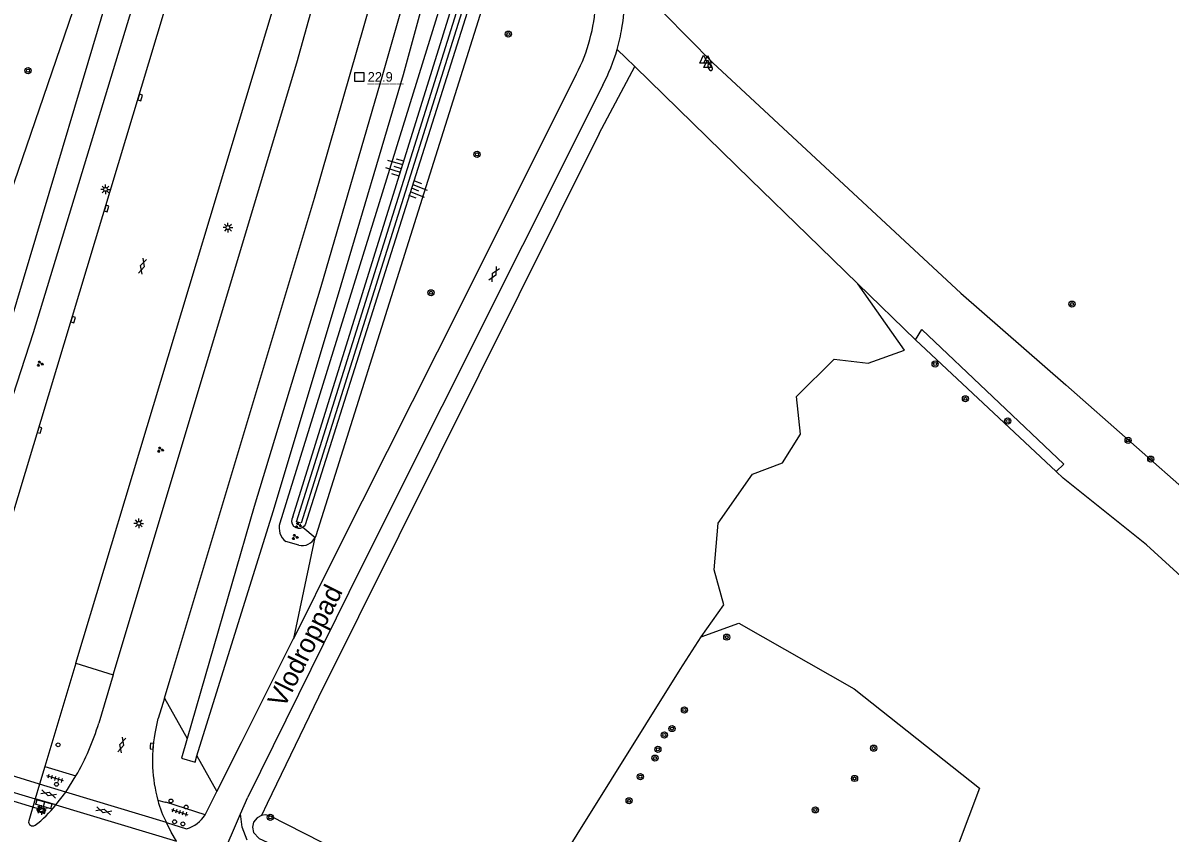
# Model space of a CAD drawing. Extents: x 125000 to 129004, y 397500 to 399008.
# Drawn here: x 126006.6 to 126155.3, y 397900.2 to 398005.2 of the extents above; entities that cross this region are included whole.
import ezdxf

# ---------------------------------------------------------------- set-up
doc = ezdxf.new("R2010")
doc.units = 0
for name, color, linetype in [('gg-afsc-geluidsscherm', 7, 'Continuous'), ('gg-anno-openbare ruimte label', 7, 'Continuous'), ('gg-knt-BGT kruinlijn', 7, 'Continuous'), ('gg-knt-bovenkant onderkant talud', 7, 'Continuous'), ('gg-knt-bronhoudergrens', 7, 'Continuous'), ('gg-knt-verharding', 7, 'Continuous'), ('gg-knt-verharding nz', 7, 'Continuous'), ('gg-kntw-bovenkant insteek waterloop', 7, 'Continuous'), ('gg-kntw-greppel-droge sloot', 7, 'Continuous'), ('gt-anno-nummer hm paal', 7, 'Continuous'), ('gt-grn-groengrens', 7, 'Continuous'), ('gt-grn-weggrens', 7, 'Continuous'), ('gt-knt-lijn portaal', 7, 'Continuous'), ('gt-symb-boom', 7, 'Continuous'), ('gt-symb-brandkraan', 7, 'Continuous'), ('gt-symb-drukknoppaal', 7, 'Continuous'), ('gt-symb-gesloten verharding', 7, 'Continuous'), ('gt-symb-groenvak', 7, 'Continuous'), ('gt-symb-hm paal', 7, 'Continuous'), ('gt-symb-klinker verharding', 7, 'Continuous'), ('gt-symb-kolk', 7, 'Continuous'), ('gt-symb-lichtmast', 7, 'Continuous'), ('gt-symb-talud symbool', 7, 'Continuous'), ('gt-symb-tegel verharding', 7, 'Continuous'), ('gt-symb-verkeersregelinstallatiepaal', 7, 'Continuous'), ('gt-symb-waterafsluiter', 7, 'Continuous'), ('gt-symb-wegwijzer', 7, 'Continuous'), ('gx-grn-maaiveld', 7, 'Continuous')]:
    doc.layers.add(name, color=color, linetype=linetype)

# ---------------------------------------------------------------- blocks, each defined once
blk = doc.blocks.new('gt0-BOOM')
at = {"layer": 'gt-symb-boom'}
for radius in [0.4, 0.2]:
    blk.add_circle((0, 0), radius, dxfattribs=at)
blk = doc.blocks.new('gt0-BR')
at = {"layer": 'gt-symb-brandkraan'}
for centre, radius, start, end in [((-0.24, 0), 0.206, 107.5669, 252.4331), ((0.6, -2.66), 3, 106.892, 107.5669), ((0, -0.69), 0.938, 73.108, 106.892), ((-0.6, -2.66), 3, 72.4331, 73.108), ((0.24, 0), 0.206, 287.567, 72.4331), ((0.6, 2.66), 3, 252.4331, 253.108), ((0, 0.69), 0.938, 253.108, 286.8921), ((-0.6, 2.66), 3, 286.8921, 287.567)]:
    blk.add_arc(centre, radius, start, end, dxfattribs=at)
blk = doc.blocks.new('gt0-WAFSL')
at = {"layer": 'gt-symb-waterafsluiter'}
for p, q in [((-0.5, -0.33), (0, 0.67)), ((0, 0.67), (0.5, -0.33)), ((0.5, -0.33), (-0.5, -0.33))]:
    blk.add_line(p, q, dxfattribs=at)
blk = doc.blocks.new('gt0-VIPAAL')
at = {"layer": 'gt-symb-verkeersregelinstallatiepaal'}
blk.add_circle((0, 0), 0.25, dxfattribs=at)
blk = doc.blocks.new('gt0-GESVH1')
at = {"layer": 'gt-symb-gesloten verharding'}
for p, q in [((-0.99, -0.26), (0.01, 0.24)), ((0.01, -0.26), (-0.99, 0.24)), ((0.01, 0.24), (1.01, -0.26)), ((1.01, 0.24), (0.01, -0.26))]:
    blk.add_line(p, q, dxfattribs=at)
blk = doc.blocks.new('gt0-WW')
at = {"layer": 'gt-symb-wegwijzer'}
blk.add_lwpolyline([(-0.5, 0.3), (-0.5, -0.29), (0.5, -0.29), (0.5, 0.3), (-0.5, 0.3)], dxfattribs=at)
blk.add_lwpolyline([(-0.42, -0.21), (0.42, -0.21), (0.42, 0.21), (-0.42, 0.21)], close=True, dxfattribs=at)
blk = doc.blocks.new('gt0-LMAST')
at = {"layer": 'gt-symb-lichtmast'}
for p, q in [((-0.18, 0.17), (-0.45, 0.44)), ((-0.01, 0.25), (-0.01, 0.62)), ((0.17, 0.17), (0.44, 0.44)), ((-0.26, 0), (-0.63, 0)), ((-0.18, -0.18), (-0.45, -0.45)), ((-0.01, -0.25), (-0.01, -0.63)), ((0.44, -0.45), (0.17, -0.18)), ((0.24, 0), (0.62, 0))]:
    blk.add_line(p, q, dxfattribs=at)
blk.add_circle((-0.01, 0), 0.25, dxfattribs=at)
blk = doc.blocks.new('gt0-TEG1')
at = {"layer": 'gt-symb-tegel verharding'}
for p, q in [((-1.12, 0), (1.12, 0)), ((-0.9, -0.25), (-0.9, 0.25)), ((-0.45, -0.25), (-0.45, 0.25)), ((0, -0.25), (0, 0.25)), ((0.45, -0.25), (0.45, 0.25)), ((0.9, -0.25), (0.9, 0.25))]:
    blk.add_line(p, q, dxfattribs=at)
blk = doc.blocks.new('gt0-DPAAL')
at = {"layer": 'gt-symb-drukknoppaal'}
blk.add_circle((0, 0), 0.25, dxfattribs=at)
blk = doc.blocks.new('gt0-TALUD_1')
at = {"layer": 'gt-symb-talud symbool'}
for p, q in [((-1, -1), (-1, 0)), ((-0.5, -2), (-0.5, 0)), ((0, -1), (0, 0)), ((0.5, -2), (0.5, 0)), ((1, -1), (1, 0))]:
    blk.add_line(p, q, dxfattribs=at)
blk = doc.blocks.new('gt0-GRVAK')
at = {"layer": 'gt-symb-groenvak'}
for p, q in [((-0.11, 0.19), (-0.23, 0.24)), ((-0.18, 0.15), (0.09, 0.15)), ((-0.09, 0.21), (-0.16, 0.32)), ((-0.05, 0.21), (-0.05, 0.39)), ((0, 0.21), (0.06, 0.32)), ((0.01, 0.19), (0.13, 0.24)), ((0.26, -0.05), (0.2, 0.06)), ((0.3, -0.05), (0.3, 0.13)), ((0.35, -0.05), (0.41, 0.06)), ((-0.24, -0.23), (-0.36, -0.18)), ((-0.32, -0.26), (-0.05, -0.26)), ((-0.23, -0.21), (-0.29, -0.09)), ((-0.18, -0.2), (-0.18, -0.02)), ((-0.14, -0.21), (-0.07, -0.09)), ((-0.12, -0.23), (0, -0.18)), ((0.24, -0.07), (0.12, -0.02)), ((0.17, -0.11), (0.44, -0.11)), ((0.37, -0.07), (0.49, -0.02))]:
    blk.add_line(p, q, dxfattribs=at)
blk = doc.blocks.new('gt0-HMpaal')
at = {"layer": 'gt-symb-hm paal'}
blk.add_lwpolyline([(-0.6, 0.6), (0.6, 0.6), (0.6, -0.6), (-0.6, -0.6)], close=True, dxfattribs=at)
blk = doc.blocks.new('gt0-KL1')
at = {"layer": 'gt-symb-klinker verharding'}
for p, q in [((-1.15, 0.3), (1.15, 0.3)), ((-1, -0.3), (-1, 0.3)), ((-0.5, 0.3), (-0.5, 0.45)), ((0, -0.3), (0, 0.3)), ((0.5, 0.3), (0.5, 0.45)), ((1, -0.3), (1, 0.3)), ((-1.15, -0.3), (1.15, -0.3)), ((-0.5, -0.45), (-0.5, -0.3)), ((0.5, -0.45), (0.5, -0.3))]:
    blk.add_line(p, q, dxfattribs=at)
blk = doc.blocks.new('gt0-KOLK')
at = {"layer": 'gt-symb-kolk'}
blk.add_lwpolyline([(0, 0), (0.37, 0), (0.37, 0.4), (-0.38, 0.4), (-0.38, 0), (0, 0)], dxfattribs=at)

msp = doc.modelspace()

# ---------------------------------------------------------------- linework, layer by layer
at = {"layer": 'gg-afsc-geluidsscherm'}
msp.add_lwpolyline([(126079.12, 398058.48), (126081.79, 398066.96), (126082.39, 398066.76), (126042.67, 397940.35), (126042.06, 397940.53), (126068.48, 398024.61)], dxfattribs=at)
at = {"layer": 'gg-knt-BGT kruinlijn'}
msp.add_line((126041.6, 397941.16), (126067.86, 398025.38), dxfattribs=at)
msp.add_lwpolyline([(126069.51, 398023.4), (126043.18, 397940.11), (126043.05, 397939.95), (126042.9, 397939.83)], dxfattribs=at)
msp.add_arc((126042.38, 397940.62), 0.949, 145.5478, 303.1461, dxfattribs=at)
at = {"layer": 'gg-knt-bovenkant onderkant talud'}
for p, q in [((126066.74, 398026.78), (126039.91, 397940.34)), ((126042.37, 397937.48), (126040.69, 397937.97))]:
    msp.add_line(p, q, dxfattribs=at)
msp.add_lwpolyline([(126071.09, 398022.9), (126044.58, 397938.71), (126044.49, 397938.48)], dxfattribs=at)
for centre, radius, start, end in [((126041.99, 397939.71), 2.17, 163.0435, 233.2319), ((126042.79, 397939.32), 1.89, 256.9736, 333.7141)]:
    msp.add_arc(centre, radius, start, end, dxfattribs=at)
at = {"layer": 'gg-knt-bronhoudergrens'}
msp.add_line((126081.32, 397990.83), (126085.93, 397999.52), dxfattribs=at)
msp.add_lwpolyline([(126081.32, 397990.83), (126044.94, 397917.8), (126038.28, 397903.98)], dxfattribs=at)
at = {"layer": 'gg-knt-verharding'}
for p, q in [((126081.78, 397997.1), (126050.51, 397934.69)), ((126041.71, 397925.39), (126047.41, 397936.78)), ((126050.51, 397934.69), (126035.78, 397904.83)), ((126034.95, 397911.91), (126041.7, 397925.39)), ((126041.7, 397925.39), (126041.71, 397925.39)), ((126013.49, 397922.18), (126009.46, 397908.81)), ((126018.31, 397920.66), (126016.44, 397914.42)), ((126024.95, 397917.67), (126024.15, 397915)), ((126023.74, 397913.05), (126024.15, 397915)), ((126031.75, 397905.55), (126034.95, 397911.91)), ((126009.46, 397908.81), (126008.78, 397906.52)), ((126009.46, 397908.81), (126013.48, 397907.58)), ((126012.18, 397905.45), (126013.48, 397907.58)), ((126012.18, 397905.45), (126008.78, 397906.52)), ((126030.24, 397902.55), (126031.75, 397905.55)), ((126008.19, 397904.6), (126007.38, 397901.76)), ((126010.87, 397903.83), (126008.19, 397904.6)), ((126034.82, 397902.65), (126035.78, 397904.83)), ((126025.22, 397901.52), (126027.83, 397900.7))]:
    msp.add_line(p, q, dxfattribs=at)
for points in [[(126000, 397924), (126022.94, 398000), (126030.25, 398024.3), (126034.11, 398037.73), (126037.98, 398051.69), (126040.08, 398057.32), (126042.34, 398062.88), (126045.45, 398069.84)], [(126013.49, 397922.18), (126042.86, 398019.69), (126051.13, 398049.14), (126051.94, 398056.75)], [(126018.31, 397920.66), (126042.12, 398000), (126049.3, 398025.74), (126055.34, 398049.24)], [(126024.95, 397917.67), (126044.42, 397982.46), (126052.73, 398011.52), (126058.16, 398031.3), (126059.73, 398037.32)], [(126047.41, 397936.78), (126063.58, 397968.99), (126078.38, 397998.56)], [(126030.24, 397902.55), (126025.12, 397904.18), (126025.09, 397904.11), (126024.11, 397904.4)], [(126035.66, 397899.23), (126035.03, 397900.91), (126034.82, 397902.65)]]:
    msp.add_lwpolyline(points, dxfattribs=at)
for centre, radius, start, end in [((126060.05, 398008.48), 24.54, 350.6794, 359.5034), ((126057.72, 398009.1), 23.19, 332.9732, 356.6107), ((126060.03, 398008.5), 24.56, 344.0408, 350.6331), ((126060.13, 398008.48), 24.45, 332.2665, 344.0202), ((125985.35, 397923.79), 32.47, 330.0492, 343.2368), ((126042.27, 397909.53), 18.87, 169.2354, 195.7684), ((126035.65, 397907.18), 11.87, 193.5411, 208.4752), ((125999.74, 397912.42), 14.06, 306.9188, 322.3064), ((126026.54, 397904.89), 4.38, 287.1628, 327.6497), ((126007.88, 397901.61), 0.525, 163.5464, 305.8743)]:
    msp.add_arc(centre, radius, start, end, dxfattribs=at)
at = {"layer": 'gg-knt-verharding nz'}
for p, q in [((126008.78, 397906.52), (125995.24, 397910.69)), ((125993.79, 397908.87), (126008.19, 397904.6)), ((126008.78, 397906.52), (126008.19, 397904.6)), ((126010.87, 397903.83), (126012.18, 397905.45)), ((126025.22, 397901.52), (126012.18, 397905.45)), ((126010.87, 397903.83), (126026.51, 397899.1))]:
    msp.add_line(p, q, dxfattribs=at)
msp.add_lwpolyline([(126026.51, 397899.1), (126025.84, 397900.29), (126025.22, 397901.52)], dxfattribs=at)
at = {"layer": 'gg-kntw-bovenkant insteek waterloop'}
msp.add_lwpolyline([(125985.55, 397927.19), (125989.7, 397936.65), (126000, 397968.55), (126013.14, 398006.77), (126021.56, 398035.9)], dxfattribs=at)
at = {"layer": 'gg-kntw-greppel-droge sloot'}
for points in [[(126050.88, 398121.79), (126045.77, 398099.57), (126041.47, 398085.03), (126031.64, 398055.9), (126015.02, 398000), (126004.9, 397966.13), (126000, 397950.62)], [(126000, 397940.55), (126007.97, 397965.06), (126023.93, 398017.49), (126034.57, 398054.92), (126042.06, 398076.23)], [(126062.52, 398031.73), (126060.67, 398024.5), (126053.23, 397998.46), (126045.25, 397970.96), (126036.59, 397942.48), (126027.9, 397912.41)], [(126029.16, 397910.16), (126039.06, 397941.86), (126047.5, 397970.07), (126055.94, 397998.49), (126062.76, 398023.57), (126064.36, 398029.76)], [(126027.9, 397912.41), (126027.17, 397909.86), (126028.92, 397909.37), (126029.16, 397910.16)], [(126036.52, 397900.24), (126037.23, 397899.44), (126050.36, 397893.4), (126065.07, 397888.8), (126151.24, 397863.09), (126158.57, 397860.86), (126165.85, 397858.49), (126172.92, 397856.03), (126179.94, 397853.43), (126187.92, 397850.27), (126195.84, 397846.95), (126203.33, 397843.65), (126234.46, 397829.17), (126254.1, 397820.48), (126254.96, 397822.06)]]:
    msp.add_lwpolyline(points, dxfattribs=at)
at = {"layer": 'gt-grn-groengrens'}
for p, q in [((126089.74, 398006.41), (126096.03, 398000)), ((126083.64, 398001.75), (126084.75, 398000.67)), ((126084.75, 398000.67), (126085.93, 397999.52)), ((126085.93, 397999.52), (126100.94, 397984.9)), ((126100.94, 397984.9), (126108.33, 397977.7)), ((126108.33, 397977.7), (126114.86, 397971.34)), ((126114.86, 397971.34), (126122.3, 397964.09)), ((126122.3, 397964.09), (126123.12, 397965.43)), ((126123.12, 397965.43), (126141.53, 397947.97)), ((126122.3, 397964.09), (126140.55, 397947.03)), ((126141.79, 397958.27), (126176.89, 397927.27)), ((126140.55, 397947.03), (126141.53, 397947.97)), ((126042.9, 397939.83), (126044.49, 397938.48)), ((126041.71, 397925.39), (126044.49, 397938.48)), ((126013.49, 397922.18), (126018.31, 397920.66)), ((126024.95, 397917.67), (126027.9, 397912.41)), ((126029.16, 397910.16), (126031.75, 397905.55)), ((126038.28, 397903.98), (126037.55, 397902.46))]:
    msp.add_line(p, q, dxfattribs=at)
for points in [[(126096.03, 398000), (126128.19, 397970.17), (126141.79, 397958.27)], [(126172.66, 397918.89), (126152.26, 397937.51), (126141.44, 397946.16), (126140.55, 397947.03)], [(126114.38, 397918.87), (126130.63, 397906), (126121.05, 397880.61)]]:
    msp.add_lwpolyline(points, dxfattribs=at)
at = {"layer": 'gt-grn-weggrens'}
msp.add_line((126031.42, 397894.78), (126034.82, 397902.65), dxfattribs=at)
at = {"layer": 'gt-knt-lijn portaal'}
msp.add_line((126009.01, 397903.18), (125991.58, 397908.46), dxfattribs=at)
at = {"layer": 'gx-grn-maaiveld'}
for points in [[(126094.51, 397925.6), (126097.47, 397929.75), (126096.2, 397934.3), (126096.73, 397940.34), (126101.18, 397946.69), (126105.09, 397948.17), (126107.42, 397951.87), (126106.89, 397956.74), (126111.76, 397961.61), (126116.2, 397961.08), (126120.89, 397962.76), (126114.86, 397971.34)], [(126094.51, 397925.6), (126099.43, 397927.38), (126114.38, 397918.87)], [(126073.58, 397891.51), (126074, 397892.87), (126091.79, 397921.36), (126094.51, 397925.6)], [(126052.08, 397895.54), (126038.6, 397902.42), (126038.03, 397902.55), (126037.55, 397902.46)], [(126037.55, 397902.46), (126036.97, 397902.16), (126036.51, 397901.59), (126036.37, 397900.91), (126036.52, 397900.24)]]:
    msp.add_lwpolyline(points, dxfattribs=at)

# ---------------------------------------------------------------- block references
at = {"layer": 'gt-symb-boom'}
for p in [(126069.53, 398003.73), (126007.28, 397998.98), (126065.48, 397988.15), (126059.52, 397970.2), (126142.59, 397968.73), (126124.86, 397960.97), (126128.79, 397956.46), (126134.27, 397953.59), (126149.88, 397951.07), (126152.81, 397948.64), (126097.85, 397925.56), (126092.36, 397916.11), (126089.76, 397912.87), (126090.75, 397913.71), (126088.92, 397911.03), (126116.89, 397911.17), (126088.54, 397909.88), (126086.65, 397907.47), (126114.41, 397907.24), (126085.19, 397904.35), (126038.68, 397902.21), (126109.34, 397903.17)]:
    msp.add_blockref('gt0-BOOM', p, dxfattribs=at)
at = {"layer": 'gt-symb-brandkraan', "rotation": 111.71629047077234}
msp.add_blockref('gt0-BR', (126095.69, 397999.44), dxfattribs=at)
at = {"layer": 'gt-symb-drukknoppaal'}
msp.add_blockref('gt0-DPAAL', (126027.77, 397903.54), dxfattribs=at)
at = {"layer": 'gt-symb-drukknoppaal', "rotation": -16.75566584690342}
msp.add_blockref('gt0-DPAAL', (126027.34, 397901.35), dxfattribs=at)
at = {"layer": 'gt-symb-gesloten verharding'}
for p, rotation in [((126022.12, 397973.65), -106.73216022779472), ((126067.67, 397972.6), 61.64103655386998), ((126019.41, 397911.57), 73.32270606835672), ((126009.95, 397905.2), 162.54344186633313), ((126017.08, 397903.05), -16.8035480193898)]:
    msp.add_blockref('gt0-GESVH1', p, dxfattribs=dict(at, rotation=rotation))
at = {"layer": 'gt-symb-groenvak'}
for p in [(126008.82, 397961), (126024.42, 397949.86), (126042.29, 397940.06), (126041.87, 397938.54)]:
    msp.add_blockref('gt0-GRVAK', p, dxfattribs=at)
at = {"layer": 'gt-symb-hm paal'}
msp.add_blockref('gt0-HMpaal', (126050.22, 397998.17), dxfattribs=at)
at = {"layer": 'gt-symb-klinker verharding', "rotation": -15.898187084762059}
msp.add_blockref('gt0-KL1', (126009.35, 397903.92), dxfattribs=at)
at = {"layer": 'gt-symb-kolk'}
for p, rotation in [((126021.6, 397995.56), -106.80354802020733), ((126017.26, 397981.18), -106.73216022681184), ((126012.93, 397966.77), -106.98473253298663), ((126008.57, 397952.45), -106.73216022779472), ((126023.11, 397911.44), -93.43991371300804)]:
    msp.add_blockref('gt0-KOLK', p, dxfattribs=dict(at, rotation=rotation))
at = {"layer": 'gt-symb-lichtmast'}
for p in [(126017.32, 397983.6), (126033.19, 397978.65), (126021.64, 397940.31), (126009.01, 397903.18)]:
    msp.add_blockref('gt0-LMAST', p, dxfattribs=at)
at = {"layer": 'gt-symb-talud symbool'}
for p, xscale, yscale, rotation in [((126055.65, 397986.33), 0.9995999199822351, 0.9995999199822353, -106.98473253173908), ((126057.02, 397983.75), 0.9996024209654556, 0.9996024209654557, 68.028289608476)]:
    msp.add_blockref('gt0-TALUD_1', p, dxfattribs=dict(at, xscale=xscale, yscale=yscale, rotation=rotation))
at = {"layer": 'gt-symb-tegel verharding'}
for p, rotation in [((126010.78, 397907.24), 163.1416012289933), ((126026.94, 397902.89), -17.764323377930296)]:
    msp.add_blockref('gt0-TEG1', p, dxfattribs=dict(at, rotation=rotation))
at = {"layer": 'gt-symb-verkeersregelinstallatiepaal'}
for p, rotation in [((126011.17, 397911.6), 81.76490609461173), ((126010.96, 397906.49), -16.75566584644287), ((126025.8, 397904.33), -16.75566584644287), ((126026.27, 397901.63), -16.75566584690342)]:
    msp.add_blockref('gt0-VIPAAL', p, dxfattribs=dict(at, rotation=rotation))
at = {"layer": 'gt-symb-waterafsluiter'}
for p in [(126094.84, 398000.31), (126095.36, 398000.28), (126095.36, 397999.72)]:
    msp.add_blockref('gt0-WAFSL', p, dxfattribs=at)
at = {"layer": 'gt-symb-wegwijzer'}
for rotation in [162.83082466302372, -16.75566584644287]:
    msp.add_blockref('gt0-WW', (126009.03, 397903.13), dxfattribs=dict(at, rotation=rotation))

# ---------------------------------------------------------------- texts
at = {"layer": 'gg-anno-openbare ruimte label'}
msp.add_text('Vlodroppad', height=2.5, rotation=63.3, dxfattribs=at).set_placement((126040.46, 397916.24))
at = {"layer": 'gt-anno-nummer hm paal'}
msp.add_text('22.9', height=1.25, dxfattribs=at).set_placement((126051.3, 397997.56))
at = {"layer": 'gt-symb-hm paal'}
msp.add_text('_____', height=1.25, dxfattribs=at).set_placement((126051.3, 397997.56))

doc.saveas('drawing.dxf')
